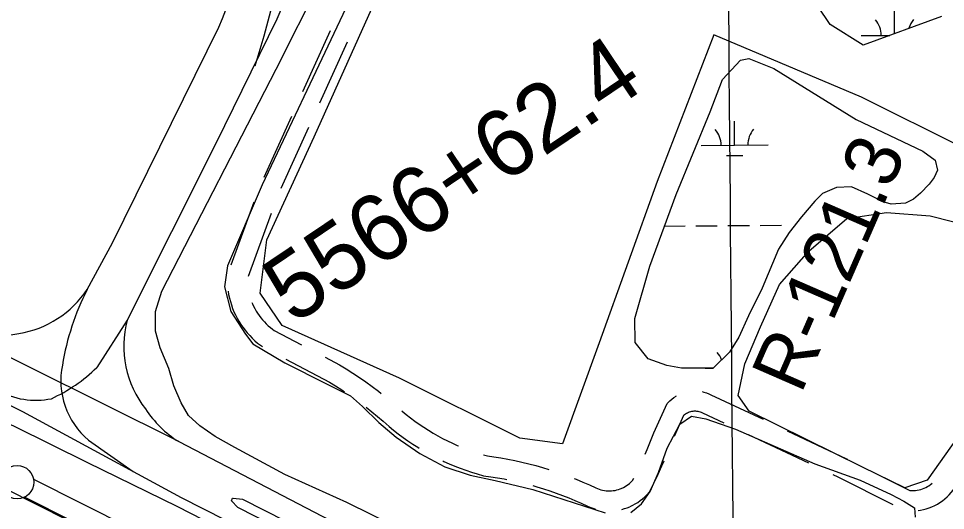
# Model space of a CAD drawing. Extents: x 3567028 to 3605064, y 510945 to 536587.
# Drawn here: x 3585908 to 3587292, y 527332 to 528066 of the extents above; entities that cross this region are included whole.
import ezdxf

# ---------------------------------------------------------------- set-up
doc = ezdxf.new("R2010")
doc.units = 0
for name, color, linetype in [('V-FLOD-BASE', 7, 'Continuous'), ('V-GRID-MAJR', 7, 'Continuous'), ('V-LEVE-TOET', 7, 'Continuous'), ('V-RIVR-RANG-IDEN', 7, 'Continuous'), ('V-ROAD-CNTR', 7, 'Continuous'), ('V-SITE-VEGE', 7, 'Continuous'), ('V-SURV-IDEN', 7, 'Continuous'), ('V-SURV-LINE', 7, 'Continuous'), ('V-WETL-SWMP', 7, 'Continuous')]:
    doc.layers.add(name, color=color, linetype=linetype)

msp = doc.modelspace()

# ---------------------------------------------------------------- linework, layer by layer
at = {"layer": 'V-FLOD-BASE'}
msp.add_lwpolyline([(3585598.525, 527510.779), (3585720.123, 527448.102), (3585840.903, 527387.506), (3585981.542, 527317.226), (3586090.327, 527262.938), (3586177.181, 527217.931), (3586257.014, 527177.954), (3586332.708, 527140.081), (3586407.98, 527100.964), (3586484.092, 527063.086), (3586580.477, 527015.939), (3586678.0870000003, 526965.88), (3586788.5270000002, 526910.336), (3586899.377, 526854.372), (3587009.806, 526797.1680000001), (3587129.36, 526739.072), (3587234.42, 526686.053), (3587359.756, 526623.765)], dxfattribs=at)
at = {"layer": 'V-GRID-MAJR'}
msp.add_spline([(3587066.1580000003, 516482.603), (3587015.058, 522539.892), (3586963.9280000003, 528600.649), (3586912.799, 534661.42), (3586912.77, 534664.873)], degree=3, dxfattribs=at)
at = {"layer": 'V-LEVE-TOET'}
msp.add_lwpolyline([(3585800.611, 527503.998), (3585902.393, 527456.812), (3586009.528, 527403.781), (3586145.21, 527337.272), (3586258.538, 527279.218), (3586373.105, 527220.325), (3586475.683, 527168.568), (3586573.2970000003, 527118.925), (3586670.071, 527068.0380000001), (3586785.04, 527007.067), (3586874.3370000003, 526955.402), (3586918.995, 526931.025), (3586959.966, 526913.31), (3586991.019, 526902.306), (3587048.148, 526880.746), (3587077.113, 526867.68), (3587199.5160000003, 526801.264), (3587323.164, 526735.252)], dxfattribs=at)
at = {"layer": 'V-ROAD-CNTR'}
for p, q in [((3586373.006227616, 528047.4197599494), (3586331.8372499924, 527956.287363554)), ((3586398.3728001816, 528030.7012682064), (3586357.2038225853, 527939.568871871)), ((3586315.3696589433, 527919.8344049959), (3586274.2006813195, 527828.7020086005)), ((3586340.7362315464, 527903.1159133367), (3586299.5672539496, 527811.9835170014)), ((3586259.1805513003, 527791.6580197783), (3586224.6989710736, 527697.7950115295)), ((3586284.940181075, 527774.7791468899), (3586250.458731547, 527680.9164944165)), ((3586997.155555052, 527445.0957175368), (3587087.587623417, 527402.410647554))]:
    msp.add_line(p, q, dxfattribs=at)
for points in [[(3586385.857189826, 528282.17640942), (3586293.553374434, 528065.10184357), (3586202.453556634, 527879.424214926), (3586069.826821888, 527615.59274259)], [(3586010.338940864, 527661.5086507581), (3586048.1428652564, 527731.009511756), (3586206.9085477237, 528053.1628674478)], [(3586220.6529679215, 527658.8433458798), (3586221.523949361, 527653.829550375), (3586222.6725431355, 527648.5778612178), (3586224.0462606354, 527643.3820704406), (3586225.643929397, 527638.2490620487), (3586227.4592052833, 527633.1962791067), (3586229.4889179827, 527628.2220055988), (3586231.733479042, 527623.3394599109), (3586234.1836743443, 527618.5606699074), (3586236.8392477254, 527613.8886804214), (3586239.6968923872, 527609.333278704), (3586242.74351811, 527604.9116372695), (3586245.9790615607, 527600.6214453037), (3586249.394335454, 527596.4778977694), (3586252.9851144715, 527592.4811947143), (3586256.75347219, 527588.6388360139), (3586260.676727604, 527584.9723589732), (3586264.749537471, 527581.4765115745), (3586268.9760231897, 527578.1551328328), (3586271.8723738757, 527576.0745599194)], [(3586903.0311554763, 526969.0110357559), (3586583.523794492, 527131.126711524), (3586150.9706596, 527350.4052729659), (3585914.1271332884, 527478.6700164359), (3585626.028709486, 527624.279725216), (3585589.794781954, 527642.7706882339)], [(3586256.245711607, 527642.0553148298), (3586257.0190820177, 527640.1599944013), (3586258.722520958, 527636.4545400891), (3586260.584325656, 527632.8233300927), (3586262.5987522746, 527629.2793195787), (3586264.7671076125, 527625.8227212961), (3586267.0824818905, 527622.4623627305), (3586269.5409384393, 527619.2025546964), (3586272.1376645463, 527616.0521022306), (3586274.8628855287, 527613.0188052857), (3586277.71452781, 527610.1111639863), (3586280.697272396, 527607.3236410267), (3586283.796462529, 527604.6634884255), (3586287.0039768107, 527602.1428671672), (3586289.7281429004, 527600.1859818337), (3586330.133855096, 527578.9739131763)], [(3586069.826821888, 527615.59274259), (3586024.5389124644, 527544.8378840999)], [(3586146.901667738, 527434.3041051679), (3585813.478334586, 527599.965773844)], [(3586307.1016424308, 527557.1825446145), (3586372.157575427, 527523.0296775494), (3586381.3270415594, 527517.4345089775), (3586390.663279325, 527511.47875067), (3586394.5767664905, 527508.8705861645)], [(3586365.548403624, 527560.3820905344), (3586386.958424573, 527549.1423224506), (3586397.208958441, 527542.8874910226), (3586407.0507206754, 527536.60924933), (3586416.764574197, 527530.1353995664), (3586426.3476498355, 527523.4702508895), (3586435.798423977, 527516.611049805), (3586445.1076116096, 527509.5678401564), (3586449.3765869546, 527506.2020735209)], [(3586843.6009999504, 527415.809068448), (3586846.5916322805, 527422.6413305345), (3586851.665963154, 527434.8606482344), (3586856.692966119, 527447.6384607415), (3586876.1696529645, 527490.9765207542), (3586880.440513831, 527495.2989153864), (3586883.380870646, 527497.8748336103), (3586886.500421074, 527500.2355744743), (3586889.7820371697, 527502.3634434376), (3586890.0033501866, 527502.4854424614)], [(3586928.5623411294, 527508.9391049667), (3586931.2821811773, 527508.3371005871), (3586935.0288854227, 527507.223028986), (3586938.6939892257, 527505.8375422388), (3586941.803814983, 527504.3964625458), (3587019.538917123, 527467.7045197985)], [(3586427.0824505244, 527485.5765454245), (3586435.4673286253, 527478.9656984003), (3586444.0249004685, 527471.9395327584), (3586452.439680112, 527464.7397993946), (3586461.03295854, 527457.0882916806), (3586467.9363488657, 527451.388380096), (3586474.9040539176, 527445.918747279), (3586481.998338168, 527440.6228082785), (3586489.22202632, 527435.5013343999), (3586496.5692537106, 527430.557629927), (3586504.034420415, 527425.7954043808), (3586506.122677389, 527424.5340006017)], [(3586479.9450439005, 527480.4177579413), (3586480.56504146, 527479.8657083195), (3586486.7516511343, 527474.757619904), (3586493.1419460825, 527469.741252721), (3586499.649661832, 527464.8831917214), (3586506.27397368, 527460.1866656), (3586513.01274629, 527455.6523700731), (3586519.859579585, 527451.2845956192), (3586526.812302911, 527447.0848292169), (3586533.8640250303, 527443.0562304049), (3586541.01440864, 527439.2021229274), (3586548.256174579, 527435.5219125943), (3586555.582072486, 527432.023004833), (3586562.9965161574, 527428.7033474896), (3586564.6616652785, 527428.005511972)], [(3586887.3386820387, 527442.6438796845), (3586901.3143470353, 527473.741479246), (3586901.0214861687, 527473.4450846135), (3586902.341129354, 527474.6011663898), (3586903.7355789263, 527475.6564255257), (3586905.203962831, 527476.6085565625), (3586906.7358001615, 527477.4529834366), (3586908.3230441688, 527478.1833747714), (3586909.958823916, 527478.7975637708), (3586911.636669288, 527479.2925745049), (3586913.345044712, 527479.6657603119), (3586915.07986107, 527479.9150937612), (3586916.822932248, 527480.0392458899), (3586918.5705919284, 527480.0367756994), (3586920.3177662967, 527479.9087526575), (3586922.042634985, 527479.6560923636), (3586923.755818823, 527479.2768994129), (3586925.4371145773, 527478.776971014), (3586927.068010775, 527478.1604577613), (3586929.094185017, 527477.2215374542), (3586960.9827277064, 527462.1697455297)], [(3587055.711744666, 527450.6304917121), (3587144.305212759, 527408.8132641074), (3587146.121967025, 527407.9005687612)], [(3586012.1179373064, 527436.5541006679), (3586078.784803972, 527389.4981947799)], [(3586146.901667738, 527434.3041051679), (3586741.268479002, 527124.880724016), (3586963.452034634, 526970.0360337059)], [(3586541.325819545, 527405.5858760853), (3586542.9859275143, 527404.7929951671), (3586551.067483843, 527401.1746525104), (3586559.2339952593, 527397.7522072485), (3586567.485007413, 527394.5313075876), (3586575.8094660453, 527391.5138086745), (3586584.206141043, 527388.6989193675), (3586592.6701900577, 527386.0925097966), (3586602.023838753, 527383.4599361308), (3586613.175335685, 527381.9421417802), (3586623.1135596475, 527380.387716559), (3586633.020821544, 527378.6313233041), (3586636.8795144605, 527377.8678609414)], [(3586602.30285809, 527414.5469661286), (3586608.1401612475, 527412.9040638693), (3586617.5166643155, 527411.6278582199), (3586628.0504403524, 527409.980283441), (3586638.5511784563, 527408.1186766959), (3586649.0101370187, 527406.0493176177), (3586659.4255696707, 527403.7688513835), (3586669.79056038, 527401.2815417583), (3586680.1067541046, 527398.584410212), (3586690.367607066, 527395.6821428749), (3586699.7753351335, 527392.8129376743)], [(3586821.3343571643, 527337.5073082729), (3586824.9146121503, 527339.2116576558), (3586828.7647678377, 527341.3223524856), (3586832.481596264, 527343.6432006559), (3586836.0725679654, 527346.1767616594), (3586839.5097163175, 527348.9140494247), (3586842.782731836, 527351.8370496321), (3586845.887420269, 527354.9467075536), (3586849.818503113, 527359.361024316), (3586856.874321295, 527373.2763770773), (3586862.881080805, 527385.6972205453), (3586868.6548486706, 527398.2310444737), (3586871.9397021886, 527405.735470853)], [(3587251.1442502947, 527331.6924175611), (3587254.573557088, 527332.1335755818), (3587258.992417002, 527332.9765734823), (3587263.3479400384, 527334.0801392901), (3587267.64251544, 527335.4473356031), (3587271.839446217, 527337.072801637), (3587275.9259405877, 527338.940520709), (3587279.9005180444, 527341.0555368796), (3587283.7402989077, 527343.4074965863), (3587287.4290466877, 527345.9854922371), (3587290.953546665, 527348.7770763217), (3587294.302493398, 527351.7747524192), (3587297.4716490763, 527354.971444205), (3587300.4443044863, 527358.3603465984), (3587303.330322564, 527362.0831004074), (3587323.798277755, 527393.8958141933)], [(3586737.444027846, 527379.3866515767), (3586740.677046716, 527378.1092148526), (3586750.5117300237, 527373.9934235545), (3586760.2649786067, 527369.6812876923), (3586769.613658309, 527365.3186368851), (3586772.282147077, 527364.1572434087), (3586774.794401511, 527363.2309584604), (3586777.361171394, 527362.4477217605), (3586779.967031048, 527361.8110542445), (3586782.6018681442, 527361.3246927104), (3586785.2612810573, 527360.9896127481), (3586787.9359586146, 527360.8060415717), (3586790.61922919, 527360.7749377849), (3586793.29301011, 527360.896094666), (3586795.9602136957, 527361.1712281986), (3586798.605913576, 527361.5966330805), (3586801.226097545, 527362.1733315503), (3586803.810791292, 527362.8972886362), (3586806.344709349, 527363.7661687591), (3586809.220401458, 527364.9394722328)], [(3586808.439642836, 527364.5946917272), (3586811.24538785, 527365.9303423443), (3586813.5972321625, 527367.2196475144), (3586815.8764037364, 527368.642799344), (3586818.0654320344, 527370.1872383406), (3586820.1582836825, 527371.8539505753), (3586822.1592681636, 527373.6409503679), (3586824.052579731, 527375.5372924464), (3586824.8234968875, 527376.4029756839), (3586826.4785012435, 527379.6669443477)], [(3587123.7604507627, 527385.336619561), (3587131.166787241, 527381.8407358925), (3587213.2060013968, 527340.6261311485)], [(3587181.8649841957, 527389.9441031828), (3587238.636064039, 527361.4236250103), (3587239.1088320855, 527361.3700516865), (3587241.795074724, 527361.2272141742), (3587244.4893977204, 527361.2489425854), (3587247.180076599, 527361.4296710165), (3587249.8444429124, 527361.7724244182), (3587252.491582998, 527362.2774265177), (3587255.106059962, 527362.93986071), (3587257.66548456, 527363.754664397), (3587260.1765537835, 527364.727198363), (3587262.6320594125, 527365.849479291), (3587265.0054819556, 527367.1124631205), (3587267.2977010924, 527368.5165034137), (3587269.5069533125, 527370.060507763), (3587271.618453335, 527371.7329236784), (3587272.350850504, 527372.388499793)], [(3586675.785482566, 527368.629713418), (3586681.9083929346, 527366.897857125), (3586691.5325772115, 527363.9626362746), (3586701.09322658, 527360.8391865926), (3586710.589581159, 527357.520656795), (3586720.0196292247, 527354.0144888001), (3586729.372953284, 527350.3187851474), (3586738.6542699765, 527346.4345764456), (3586747.8550213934, 527342.3667123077), (3586757.282341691, 527337.9673631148), (3586761.0978529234, 527336.3067565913), (3586765.219598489, 527334.7870415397), (3586769.294608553, 527333.5435730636)], [(3586808.8460489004, 527333.1530617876), (3586812.729208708, 527334.2407113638), (3586816.8852906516, 527335.6658312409), (3586820.553598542, 527337.1625277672)]]:
    msp.add_lwpolyline(points, dxfattribs=at)
for centre, radius, start, end in [((3584798.174821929, 528463.4772709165), 1535.8710673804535, 342.2451257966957, 0.8076646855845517), ((3585660.4556918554, 528290.5510653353), 595.7884525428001, 336.5190743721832, 357.93024381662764), ((3585883.73875978, 527745.6488051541), 152.01043183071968, 279.25873032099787, 326.39146920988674), ((3586353.23107939, 527486.2677705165), 385.0771153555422, 152.92991618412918, 170.6793134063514), ((3586217.416375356, 527577.1231703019), 152.52076673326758, 165.39077739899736, 218.07583851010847), ((3585869.298412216, 527782.1551291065), 190.54879222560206, 252.96574268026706, 281.7789037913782), ((3585855.6563096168, 527718.5030748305), 242.24147459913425, 294.69505861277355, 314.20010305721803), ((3586086.5782293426, 527525.1677337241), 115.7441616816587, 168.30218486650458, 229.96033486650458), ((3585933.568461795, 527610.8375154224), 114.80937881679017, 240.1407593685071, 281.70596492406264), ((3586234.950592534, 527573.334911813), 164.56663803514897, 213.2671315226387, 237.6537176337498)]:
    msp.add_arc(centre, radius, start, end, dxfattribs=at)
at = {"layer": 'V-SITE-VEGE'}
for points in [[(3586658.107, 528700.53), (3586577.438, 528479.047), (3586503.669, 528307.867), (3586271.5300000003, 527817.455), (3586219.6180000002, 527696.539), (3586215.477, 527665.274), (3586224.9220000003, 527628.541), (3586246.793, 527594.81)], [(3587318.218, 527872.615), (3587166.73, 527948.692), (3586945.881, 528041.598), (3586861.3340000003, 527822.6630000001), (3586774.818, 527581.885), (3586719.944, 527431.001), (3586656.3540000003, 527439.465), (3586476.619, 527529.086), (3586301.361, 527607.772), (3586268.679, 527656.017), (3586278.457, 527735.666), (3586349.397, 527889.094), (3586430.668, 528070.77), (3586496.4560000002, 528215.211), (3586561.562, 528339.095), (3586592.4930000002, 528391.724), (3586618.974, 528471.3420000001)], [(3586545.6, 527270.602), (3586397.775, 527343.384), (3586305.5640000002, 527385.48), (3586255.511, 527412.139), (3586230.882, 527425.465), (3586201.491, 527442.013), (3586178.475, 527458.121), (3586161.436, 527473.386), (3586150.801, 527492.199), (3586139.807, 527517.3960000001), (3586132.412, 527543.36), (3586119.464, 527574.15), (3586112.063, 527599.318), (3586112.261, 527628.424), (3586121.6410000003, 527658.661), (3586292.27, 527990.103), (3586424.694, 528253.634)], [(3587407.65, 527578.205), (3587264.667, 527376.719), (3587231.237, 527365.211), (3587168.329, 527396.16), (3586998.863, 527479.981), (3586982.203, 527503.142), (3586992.5640000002, 527550.664), (3587015.79, 527605.876), (3587044.167, 527668.7880000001), (3587087.947, 527718.825), (3587144.568, 527767.553), (3587203.6920000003, 527776.447), (3587269.214, 527771.1900000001), (3587336.003, 527754.368)], [(3586246.793, 527594.81), (3586257.458, 527580.382), (3586305.507, 527551.745), (3586367.491, 527520.6190000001), (3586403.254, 527502.831), (3586421.487, 527486.758), (3586445.639, 527462.669), (3586471.806, 527440.958), (3586507.122, 527416.397), (3586544.467, 527396.603), (3586582.259, 527384.382), (3586619.287, 527376.156), (3586675.808, 527362.61), (3586783.62, 527327.981)], [(3586822.299, 527328.513), (3586837.937, 527341.563), (3586851.221, 527359.813), (3586863.376, 527388.0380000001), (3586876.3850000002, 527424.63), (3586895.37, 527460.384), (3586912.595, 527472.227), (3586934.099, 527468.492), (3586978.25, 527453.0380000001), (3587097.11, 527401.188), (3587164.722, 527376.803), (3587210.688, 527355.317), (3587229.667, 527345.438), (3587245.776, 527335.581), (3587246.878, 527321.615)]]:
    msp.add_lwpolyline(points, dxfattribs=at)
msp.add_lwpolyline([(3586712.008, 527093.851), (3586416.111, 527243.912), (3586235.287, 527336.15), (3586225.704, 527345.767), (3586227.0870000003, 527349.878), (3586228.455, 527349.876), (3586242.164, 527348.477), (3586724.3680000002, 527103.428), (3586722.985, 527097.943)], close=True, dxfattribs=at)
at = {"layer": 'V-SURV-LINE'}
for points in [[(3585930.097329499, 527378.1373005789), (3587519.0161448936, 526578.6083164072)], [(3587505.513381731, 526551.8188447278), (3585916.5949534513, 527351.3476341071)]]:
    msp.add_lwpolyline(points, dxfattribs=at)
msp.add_circle((3585905.4927, 527373.7258899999), 25, dxfattribs=at)
at = {"layer": 'V-WETL-SWMP'}
for p, q in [((3587216.08486902, 528043.42795017), (3587215.8036655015, 528076.7608352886)), ((3587166.1091377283, 528040.3403203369), (3587208.678843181, 528040.6994476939)), ((3586977.0086121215, 527876.8832215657), (3586976.704965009, 527912.8819146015)), ((3586927.010418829, 527876.4614258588), (3587027.006805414, 527877.3050172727)), ((3586965.139200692, 527861.351550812), (3586989.1383334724, 527861.5540127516)), ((3586872.409480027, 527755.9256156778), (3586903.180072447, 527756.1852031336)), ((3586919.179494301, 527756.3201777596), (3586951.178338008, 527756.5901270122)), ((3586967.1777598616, 527756.7251016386), (3586999.1766035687, 527756.9950508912)), ((3587015.1760254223, 527757.1300255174), (3587047.1748691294, 527757.39997477)), ((3586933.28009104, 527543.8277238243), (3586945.188698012, 527543.9281874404))]:
    msp.add_line(p, q, dxfattribs=at)
msp.add_lwpolyline([(3587285.843, 528069.128), (3587168.997, 528026.08), (3587119.799, 528056.829), (3587082.9, 528112.177)], dxfattribs=at)
msp.add_lwpolyline([(3586945.0670000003, 527543.807), (3586897.66, 527543.89), (3586876.043, 527548.087), (3586847.7830000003, 527558.116), (3586828.697, 527582.269), (3586827.9280000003, 527618.033), (3586850.521, 527696.1730000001), (3586889.798, 527803.393), (3586940.748, 527926.395), (3586959.13, 527974.601), (3586985.795, 528003.6630000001), (3586998.275, 528006.136), (3587035.6750000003, 527991.1), (3587158.632, 527915.2), (3587258.352, 527867.6190000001), (3587276.626, 527854.279), (3587279.927, 527839.303), (3587274.918, 527828.5), (3587267.415, 527818.533), (3587254.916, 527805.247), (3587244.088, 527796.118), (3587232.434, 527790.316), (3587210.807, 527788.691), (3587199.169, 527792.0380000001), (3587175.9020000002, 527803.723), (3587151.802, 527814.577), (3587129.345, 527813.785), (3587108.537, 527804.6730000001), (3587096.873, 527793.049), (3587076.8710000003, 527769.797), (3587058.5330000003, 527746.542), (3587042.687, 527721.6190000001), (3587018.466, 527663.442), (3586997.6, 527621.894), (3586983.406, 527590.3150000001), (3586969.228, 527567.884)], close=True, dxfattribs=at)
for centre, radius, start, end in [((3587160.862382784, 528040.770877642), 35.24628790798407, 359.7115282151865, 41.2551865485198), ((3587271.3443235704, 528041.7029274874), 35.24628790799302, 139.71152521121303, 164.21518533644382), ((3586921.7636673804, 527876.8919828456), 35.24628790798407, 359.71152834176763, 41.25518667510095), ((3587032.245547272, 527877.8240321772), 35.246287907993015, 139.7115250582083, 181.25518339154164), ((3586924.569661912, 527544.2290604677), 35.24628790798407, 20.129880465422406, 41.25518667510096)]:
    msp.add_arc(centre, radius, start, end, dxfattribs=at)

# ---------------------------------------------------------------- texts
at = {"layer": 'V-RIVR-RANG-IDEN'}
msp.add_text('R-121.3', height=82.999998, rotation=66.44074293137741, dxfattribs=at).set_placement((3587076.159, 527503.81))
at = {"layer": 'V-SURV-IDEN'}
msp.add_text('5566+62.4', height=100.00000000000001, rotation=33.92359307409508, dxfattribs=at).set_placement((3586318.1791414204, 527607.7908870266))

doc.saveas('drawing.dxf')
